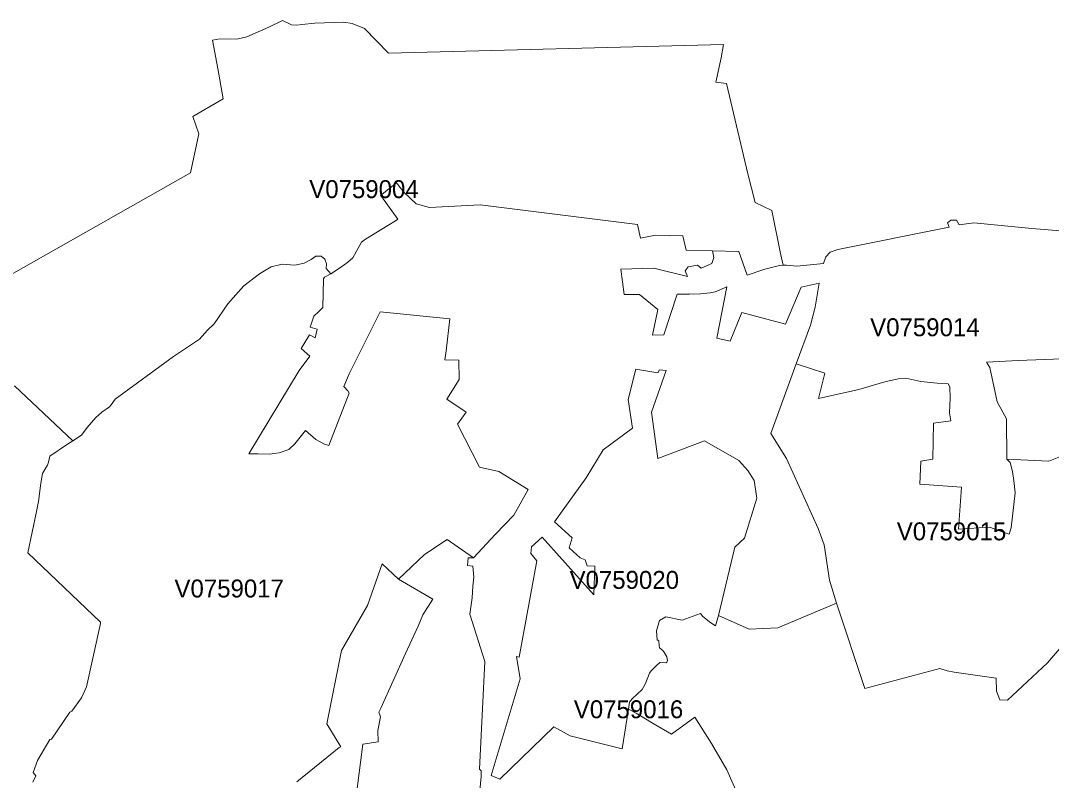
# Model space of a CAD drawing. Extents: x 369010 to 735936, y 6377141 to 6616555.
# Drawn here: x 580916 to 586660, y 6490584 to 6494819 of the extents above; entities that cross this region are included whole.
import ezdxf
from ezdxf.enums import TextEntityAlignment as Align

# ---------------------------------------------------------------- set-up
doc = ezdxf.new("R2010")
doc.units = 0
doc.header["$LTSCALE"] = 40
doc.layers.add('3', color=7, linetype='Continuous', lineweight=13)
doc.layers.add('4', color=7, linetype='Continuous')

msp = doc.modelspace()

# ---------------------------------------------------------------- linework, layer by layer
at = {"layer": '3'}
for points in [[(580438.09, 6493163.76), (580932.12, 6493443.13), (581862.41, 6493971.25), (581909.91, 6494187.9), (581875.65, 6494284.88), (582044.47, 6494382.53), (582014.18, 6494552.83), (581985.88, 6494711.06), (582026.26, 6494717.68), (582121.43, 6494716.35), (582176.21, 6494728.1), (582300.01, 6494782.88), (582374.98, 6494819.46), (582425.79, 6494795.96), (582454.59, 6494793.31), (582483.22, 6494797.28), (582554.88, 6494805.06), (582717.9, 6494810.36), (582763.42, 6494802.58), (582832.6, 6494775.11), (582966.33, 6494637.08), (584833.54, 6494686.73), (584819.97, 6494611.42), (584789.68, 6494475.38), (584850.26, 6494468.76), (584968.92, 6493965.13), (585008.31, 6493804.59), (585101.99, 6493761.06), (585150.65, 6493520.25), (585164.38, 6493455.38), (585183.75, 6493456.54), (585241.67, 6493451.4), (585390.3, 6493465.97), (585402.21, 6493502.88), (585427.2, 6493529.19), (585470.73, 6493543.76), (586090.21, 6493667.55), (586081.77, 6493692.71), (586098.99, 6493707.11), (586130.6, 6493707.11), (586145.16, 6493680.79), (586228.24, 6493691.39), (586550.15, 6493660.93), (586939.75, 6493628)], [(580882.63, 6492784.26), (581207.35, 6492476.75), (581254.68, 6492508.2), (581287.62, 6492550.4), (581335.12, 6492607.17), (581368.22, 6492636.3), (581411.75, 6492666.58), (581420.85, 6492677.18), (581442.03, 6492708.95), (581768.57, 6492947.11), (581912.07, 6493043.11), (581958.24, 6493094.58), (581993.82, 6493128.84), (582071.61, 6493239.73), (582160.82, 6493341.01), (582247.87, 6493408.37), (582312.59, 6493446.61), (582373.33, 6493461.17), (582444.49, 6493455.87), (582495.96, 6493466.47), (582534.2, 6493487.48), (582561.83, 6493506.02), (582590.96, 6493506.02), (582611.98, 6493490.13), (582619.93, 6493463.82), (582618.6, 6493437.34), (582644.92, 6493408.37), (582697.71, 6493442.14), (582739.92, 6493472.42), (582766.4, 6493497.58), (582796.68, 6493550.38), (582815.22, 6493584.64), (582837.56, 6493601.85), (582961.53, 6493677.15), (583005.88, 6493702.97), (583017.63, 6493712.24), (582927.93, 6493839.01), (582921.47, 6493844.15), (583009.85, 6493914.15), (583052.06, 6493862.68), (583120.58, 6493797.97), (583194.39, 6493778.28), (583476.74, 6493792.67), (584354.08, 6493682.12), (584371.12, 6493606.81), (584453.71, 6493622.7), (584605.31, 6493618.73), (584623.85, 6493539.62), (584770.82, 6493536.31), (584917.45, 6493533.16), (584964.95, 6493401.09), (585063.76, 6493432.87), (585144.36, 6493453.89), (585164.38, 6493455.38), (585150.65, 6493520.25), (585101.99, 6493761.06), (585008.31, 6493804.59), (584968.92, 6493965.13), (584850.26, 6494468.76), (584789.68, 6494475.38), (584819.97, 6494611.42), (584833.54, 6494686.73), (582966.33, 6494637.08), (582832.6, 6494775.11), (582763.42, 6494802.58), (582717.9, 6494810.36), (582554.88, 6494805.06), (582483.22, 6494797.28), (582454.59, 6494793.31), (582425.79, 6494795.96), (582374.98, 6494819.46), (582300.01, 6494782.88), (582176.21, 6494728.1), (582121.43, 6494716.35), (582026.26, 6494717.68), (581985.88, 6494711.06), (582014.18, 6494552.83), (582044.47, 6494382.53), (581875.65, 6494284.88), (581909.91, 6494187.9), (581862.41, 6493971.25), (580932.12, 6493443.13), (580438.09, 6493163.76)], [(584303.43, 6490980.26), (584268.51, 6490759.32), (583978.38, 6490832.63), (583887.52, 6490881.46), (583586.64, 6490591), (583537.81, 6490610.86), (583700.34, 6491149.41), (583679.15, 6491273.54), (583695.04, 6491270.89), (583792.69, 6491807.29), (583759.75, 6491848.33), (583763.56, 6491886.56), (583822.97, 6491939.36), (584109.3, 6491618.61), (584115.75, 6491777.5), (584072.22, 6491780.15), (584061.63, 6491813.25), (584033.83, 6491825), (583973.25, 6491880.44), (583990.3, 6491935.88), (583890.17, 6492025.75), (584066.6, 6492271.03), (584162.92, 6492426.77), (584325.11, 6492548.25), (584301.45, 6492706.64), (584343.82, 6492875.95), (584466.62, 6492856.09), (584475.72, 6492873.3), (584512.8, 6492868.17), (584431.04, 6492635.97), (584466.62, 6492378.44), (584727.79, 6492477.41), (584918.78, 6492366.53), (584968.92, 6492311.08), (585003.35, 6492255.64), (585019.07, 6492157.99), (584950.55, 6491933.57), (584895.77, 6491883.92), (584804.74, 6491502.43), (584976.21, 6491427.29), (585136.08, 6491433.91), (585463.28, 6491571.11), (585423.23, 6491700.04), (585394.27, 6491897.65), (585360.01, 6491988.68), (585183.25, 6492378.94), (585097.19, 6492518.13), (585238.36, 6492906.23), (585316.65, 6493122.22), (585344.29, 6493221.85), (585366.63, 6493355.25), (585265.18, 6493332.74), (585178.12, 6493126.85), (584935.33, 6493191.56), (584869.79, 6493032.18), (584795.81, 6493049.4), (584851.25, 6493335.72), (584786.7, 6493307.91), (584758.9, 6493301.29), (584704.95, 6493296), (584642.88, 6493294.67), (584574.69, 6493294.67), (584500.88, 6493067.6), (584437.49, 6493064.95), (584466.62, 6493208.94), (584365, 6493293.35), (584278.44, 6493291.69), (584261.23, 6493434.36), (584444.61, 6493439.65), (584631.96, 6493393.48), (584619.71, 6493423.6), (584635.6, 6493445.94), (584688.4, 6493455.21), (584708.09, 6493439.32), (584767.51, 6493464.48), (584778.1, 6493498.74), (584770.82, 6493536.31), (584623.85, 6493539.62), (584605.31, 6493618.73), (584453.71, 6493622.7), (584371.12, 6493606.81), (584354.08, 6493682.12), (583476.74, 6493792.67), (583194.39, 6493778.28), (583120.58, 6493797.97), (583052.06, 6493862.68), (583009.85, 6493914.15), (582921.47, 6493844.15), (582927.93, 6493839.01), (583017.63, 6493712.24), (583005.88, 6493702.97), (582961.53, 6493677.15), (582837.56, 6493601.85), (582815.22, 6493584.64), (582796.68, 6493550.38), (582766.4, 6493497.58), (582739.92, 6493472.42), (582697.71, 6493442.14), (582644.92, 6493408.37)], [(586939.75, 6493628), (586550.15, 6493660.93), (586228.24, 6493691.39), (586145.16, 6493680.79), (586130.6, 6493707.11), (586098.99, 6493707.11), (586081.77, 6493692.71), (586090.21, 6493667.55), (585470.73, 6493543.76), (585427.2, 6493529.19), (585402.21, 6493502.88), (585390.3, 6493465.97), (585241.67, 6493451.4), (585183.75, 6493456.54), (585164.38, 6493455.38), (585144.36, 6493453.89), (585063.76, 6493432.87), (584964.95, 6493401.09), (584917.45, 6493533.16), (584770.82, 6493536.31), (584778.1, 6493498.74), (584767.51, 6493464.48), (584708.09, 6493439.32), (584688.4, 6493455.21), (584635.6, 6493445.94), (584619.71, 6493423.6), (584631.96, 6493393.48), (584444.61, 6493439.65), (584261.23, 6493434.36), (584278.44, 6493291.69), (584365, 6493293.35), (584466.62, 6493208.94), (584437.49, 6493064.95), (584500.88, 6493067.6), (584574.69, 6493294.67), (584642.88, 6493294.67), (584704.95, 6493296), (584758.9, 6493301.29), (584786.7, 6493307.91), (584851.25, 6493335.72), (584795.81, 6493049.4), (584869.79, 6493032.18), (584935.33, 6493191.56), (585178.12, 6493126.85), (585265.18, 6493332.74), (585366.63, 6493355.25), (585344.29, 6493221.85), (585316.65, 6493122.22), (585238.36, 6492906.23), (585398.08, 6492854.76), (585362.33, 6492713.42), (585586.09, 6492763.57), (585732.56, 6492805.77), (585805.22, 6492821.66), (585848.74, 6492825.63), (585933.15, 6492808.42), (586024.18, 6492797.99), (586084.75, 6492795.35), (586093.69, 6492778.63), (586095.01, 6492714.08), (586092.37, 6492633.48), (586098.99, 6492587.31), (586002.66, 6492575.39), (586000.01, 6492373.64), (585931.5, 6492363.05), (585927.36, 6492235.45), (586159.56, 6492218.4), (586142.35, 6491984.87), (586314.8, 6491995.63), (586401.86, 6491963.85), (586424.37, 6491957.23), (586436.28, 6491991.66), (586457.14, 6492186.29), (586450.52, 6492254.81), (586443.9, 6492304.96), (586430.82, 6492356.43), (586411.13, 6492374.8), (586409.97, 6492599.72), (586357.17, 6492694.89), (586317.62, 6492886.21), (586297.76, 6492915.34), (586474.02, 6492923.78), (586818.27, 6492938.34)], [(582561.83, 6493506.02), (582534.2, 6493487.48), (582495.96, 6493466.47), (582444.49, 6493455.87), (582373.33, 6493461.17), (582312.59, 6493446.61), (582247.87, 6493408.37), (582160.82, 6493341.01), (582071.61, 6493239.73), (581993.82, 6493128.84), (581958.24, 6493094.58), (581912.07, 6493043.11), (581768.57, 6492947.11), (581442.03, 6492708.95), (581420.85, 6492677.18), (581411.75, 6492666.58), (581368.22, 6492636.3), (581335.12, 6492607.17), (581287.62, 6492550.4), (581254.68, 6492508.2), (581207.35, 6492476.75)], [(582456.08, 6490576.43), (582690.43, 6490767.26), (582699.7, 6490771.23), (582621.91, 6490899.33), (582703.51, 6491308.13), (582848.32, 6491558.04), (582930.08, 6491791.73), (583022.43, 6491705.83), (583167.08, 6491842.87), (583293.69, 6491925.95), (583440.16, 6491824.33), (583562.8, 6491955.91), (583664.42, 6492062.83), (583743.7, 6492204.99), (583581.34, 6492306.61), (583473.26, 6492330.28), (583350.96, 6492568.94), (583398.46, 6492636.3), (583290.22, 6492708.29), (583360.23, 6492819.18), (583357.58, 6492926.09), (583279.79, 6492928.74), (583286.58, 6492978.56), (583307.6, 6493156.81), (582920.15, 6493196.36), (582747.7, 6492850.13), (582717.24, 6492780.12), (582739.75, 6492756.29), (582746.37, 6492743.21), (582633.17, 6492451.26), (582609.5, 6492457.88), (582560.68, 6492484.36), (582503.91, 6492534.51), (582444.49, 6492459.21), (582411.56, 6492427.6), (582356.11, 6492409.06), (582301.99, 6492402.44), (582240.09, 6492403.76), (582188.62, 6492403.76), (582467.99, 6492869), (582527.41, 6492948.27), (582478.59, 6492991.8), (582526.09, 6493066.94), (582557.7, 6493051.22), (582568.45, 6493099.38), (582530.22, 6493109.97), (582550.08, 6493172.03), (582577.72, 6493197.02), (582600.07, 6493220.86), (582604.04, 6493380.57), (582609.33, 6493389.84), (582644.92, 6493408.37), (582618.6, 6493437.34), (582619.93, 6493463.82), (582611.98, 6493490.13), (582590.96, 6493506.02), (582561.83, 6493506.02)], [(582644.92, 6493408.37), (582609.33, 6493389.84), (582604.04, 6493380.57), (582600.07, 6493220.86), (582577.72, 6493197.02), (582550.08, 6493172.03), (582530.22, 6493109.97), (582568.45, 6493099.38), (582557.7, 6493051.22), (582526.09, 6493066.94), (582478.59, 6492991.8), (582527.41, 6492948.27), (582467.99, 6492869), (582188.62, 6492403.76), (582240.09, 6492403.76), (582301.99, 6492402.44), (582356.11, 6492409.06), (582411.56, 6492427.6), (582444.49, 6492459.21), (582503.91, 6492534.51), (582560.68, 6492484.36), (582609.5, 6492457.88), (582633.17, 6492451.26), (582746.37, 6492743.21), (582739.75, 6492756.29), (582717.24, 6492780.12), (582747.7, 6492850.13), (582920.15, 6493196.36), (583307.6, 6493156.81), (583286.58, 6492978.56), (583279.79, 6492928.74), (583357.58, 6492926.09), (583360.23, 6492819.18), (583290.22, 6492708.29), (583398.46, 6492636.3), (583350.96, 6492568.94), (583473.26, 6492330.28), (583581.34, 6492306.61), (583743.7, 6492204.99), (583664.42, 6492062.83), (583562.8, 6491955.91), (583440.16, 6491824.33), (583409.21, 6491825.33), (583406.57, 6491781.8), (583435.53, 6491777.83), (583440.83, 6491717.09), (583435.53, 6491666.94), (583431.72, 6491602.23), (583419.81, 6491511.2), (583502.89, 6491245.9), (583473.76, 6490646.94), (583483.03, 6490636.35), (583483.03, 6490605.89), (583427.59, 6490024.31)], [(586729.06, 6492397.14), (586645.98, 6492364.21), (586411.13, 6492374.8), (586430.82, 6492356.43), (586443.9, 6492304.96), (586450.52, 6492254.81), (586457.14, 6492186.29), (586436.28, 6491991.66), (586424.37, 6491957.23), (586401.86, 6491963.85), (586314.8, 6491995.63), (586142.35, 6491984.87), (586159.56, 6492218.4), (585927.36, 6492235.45), (585931.5, 6492363.05), (586000.01, 6492373.64), (586002.66, 6492575.39), (586098.99, 6492587.31), (586092.37, 6492633.48), (586095.01, 6492714.08), (586093.69, 6492778.63), (586084.75, 6492795.35), (586024.18, 6492797.99), (585933.15, 6492808.42), (585848.74, 6492825.63), (585805.22, 6492821.66), (585732.56, 6492805.77), (585586.09, 6492763.57), (585362.33, 6492713.42), (585398.08, 6492854.76), (585238.36, 6492906.23), (585097.19, 6492518.13), (585183.25, 6492378.94), (585360.01, 6491988.68), (585394.27, 6491897.65), (585423.23, 6491700.04), (585463.28, 6491571.11), (585620.35, 6491095.12), (586037.42, 6491207.83), (586078.3, 6491194.59), (586117.85, 6491186.65), (586351.38, 6491153.71), (586354.03, 6491081.06), (586372.56, 6491033.56), (586414.93, 6491030.25), (586637.7, 6491238.78), (586728.73, 6491345.7)], [(586818.27, 6492938.34), (586474.02, 6492923.78), (586297.76, 6492915.34), (586317.62, 6492886.21), (586357.17, 6492694.89), (586409.97, 6492599.72), (586411.13, 6492374.8), (586645.98, 6492364.21), (586729.06, 6492397.14)], [(581009.57, 6490695.27), (581078.26, 6490811.45), (581087.36, 6490812.77), (581190.3, 6490963.22), (581200.73, 6490970.33), (581256.17, 6491044.31), (581283.81, 6491106.21), (581360.44, 6491458.74), (581360.28, 6491465.69), (580955.45, 6491852.47), (581004.28, 6492082.69), (581014.87, 6492138.13), (581029.43, 6492239.92), (581038.7, 6492295.36), (581055.75, 6492325.65), (581065.02, 6492340.21), (581071.64, 6492357.42), (581079.58, 6492391.68), (581176.9, 6492458.05), (581207.35, 6492476.75), (580882.63, 6492784.26)], [(581207.35, 6492476.75), (581176.9, 6492458.05), (581079.58, 6492391.68), (581071.64, 6492357.42), (581065.02, 6492340.21), (581055.75, 6492325.65), (581038.7, 6492295.36), (581029.43, 6492239.92), (581014.87, 6492138.13), (581004.28, 6492082.69), (580955.45, 6491852.47), (581360.28, 6491465.69), (581360.44, 6491458.74), (581283.81, 6491106.21), (581256.17, 6491044.31), (581200.73, 6490970.33), (581190.3, 6490963.22), (581087.36, 6490812.77), (581078.26, 6490811.45), (581009.57, 6490695.27), (580986.07, 6490627.41), (581000.47, 6490608.87), (580983.42, 6490574.61)], [(583431.72, 6491602.23), (583435.53, 6491666.94), (583440.83, 6491717.09), (583435.53, 6491777.83), (583406.57, 6491781.8), (583409.21, 6491825.33), (583440.16, 6491824.33), (583293.69, 6491925.95), (583167.08, 6491842.87), (583022.43, 6491705.83)], [(582771.2, 6490377.83), (582822.67, 6490786.46), (582908.73, 6490798.54), (582906.91, 6490862.26), (582920.81, 6490938.06), (582917.34, 6490949.98), (582912.21, 6490963.88), (582924.12, 6490986.22), (583060, 6491290.25), (583130.51, 6491443.34), (583158.15, 6491507.06), (583213.09, 6491594.95), (583022.43, 6491705.83), (582930.08, 6491791.73), (582848.32, 6491558.04), (582703.51, 6491308.13), (582621.91, 6490899.33), (582699.7, 6490771.23), (582690.43, 6490767.26), (582456.08, 6490576.43)], [(583022.43, 6491705.83), (583213.09, 6491594.95), (583158.15, 6491507.06), (583130.51, 6491443.34), (583060, 6491290.25), (582924.12, 6490986.22), (582912.21, 6490963.88), (582917.34, 6490949.98), (582920.81, 6490938.06), (582906.91, 6490862.26), (582908.73, 6490798.54), (582822.67, 6490786.46), (582771.2, 6490377.83)], [(583427.59, 6490024.31), (583483.03, 6490605.89), (583483.03, 6490636.35), (583473.76, 6490646.94), (583502.89, 6491245.9), (583419.81, 6491511.2), (583431.72, 6491602.23)], [(585463.28, 6491571.11), (585136.08, 6491433.91), (584976.21, 6491427.29), (584804.74, 6491502.43), (584789.02, 6491445.83), (584761.38, 6491462.87), (584717.85, 6491497.3), (584704.95, 6491513.35), (584603.33, 6491476.28), (584511.14, 6491494.82), (584476.72, 6491474.96), (584459.67, 6491418.19), (584462.32, 6491368.04), (584472.74, 6491361.42), (584474.07, 6491335.11), (584476.72, 6491322.2), (584493.93, 6491307.63), (584500.55, 6491299.69), (584517.59, 6491272.05), (584521.57, 6491252.19), (584517.59, 6491242.92), (584510.97, 6491238.95), (584499.22, 6491242.92), (584478.04, 6491241.6), (584459.67, 6491224.55), (584430.54, 6491194.1), (584421.27, 6491180.86), (584397.6, 6491124.09), (584380.39, 6491089.83), (584323.79, 6491037.86), (584309.39, 6491020.65), (584303.43, 6490980.26), (584346.46, 6490958.25), (584440.14, 6490901.48), (584543.08, 6490840.74), (584672.34, 6490937.07), (584766.02, 6490789.27), (584851.42, 6490641.97), (584914.8, 6490499.48)], [(586728.73, 6491345.7), (586637.7, 6491238.78), (586414.93, 6491030.25), (586372.56, 6491033.56), (586354.03, 6491081.06), (586351.38, 6491153.71), (586117.85, 6491186.65), (586078.3, 6491194.59), (586037.42, 6491207.83), (585620.35, 6491095.12), (585463.28, 6491571.11)], [(584914.8, 6490499.48), (584851.42, 6490641.97), (584766.02, 6490789.27), (584672.34, 6490937.07), (584543.08, 6490840.74), (584440.14, 6490901.48), (584346.46, 6490958.25), (584303.43, 6490980.26)], [(580983.42, 6490574.61), (581000.47, 6490608.87), (580986.07, 6490627.41), (581009.57, 6490695.27)]]:
    msp.add_lwpolyline(points, dxfattribs=at)
msp.add_lwpolyline([(584303.43, 6490980.26), (584309.39, 6491020.65), (584323.79, 6491037.86), (584380.39, 6491089.83), (584397.6, 6491124.09), (584421.27, 6491180.86), (584430.54, 6491194.1), (584459.67, 6491224.55), (584478.04, 6491241.6), (584499.22, 6491242.92), (584510.97, 6491238.95), (584517.59, 6491242.92), (584521.57, 6491252.19), (584517.59, 6491272.05), (584500.55, 6491299.69), (584493.93, 6491307.63), (584476.72, 6491322.2), (584474.07, 6491335.11), (584472.74, 6491361.42), (584462.32, 6491368.04), (584459.67, 6491418.19), (584476.72, 6491474.96), (584511.14, 6491494.82), (584603.33, 6491476.28), (584704.95, 6491513.35), (584717.85, 6491497.3), (584761.38, 6491462.87), (584789.02, 6491445.83), (584804.74, 6491502.43), (584895.77, 6491883.92), (584950.55, 6491933.57), (585019.07, 6492157.99), (585003.35, 6492255.64), (584968.92, 6492311.08), (584918.78, 6492366.53), (584727.79, 6492477.41), (584466.62, 6492378.44), (584431.04, 6492635.97), (584512.8, 6492868.17), (584475.72, 6492873.3), (584466.62, 6492856.09), (584343.82, 6492875.95), (584301.45, 6492706.64), (584325.11, 6492548.25), (584162.92, 6492426.77), (584066.6, 6492271.03), (583890.17, 6492025.75), (583990.3, 6491935.88), (583973.25, 6491880.44), (584033.83, 6491825), (584061.63, 6491813.25), (584072.22, 6491780.15), (584115.75, 6491777.5), (584109.3, 6491618.61), (583822.97, 6491939.36), (583763.56, 6491886.56), (583759.75, 6491848.33), (583792.69, 6491807.29), (583695.04, 6491270.89), (583679.15, 6491273.54), (583700.34, 6491149.41), (583537.81, 6490610.86), (583586.64, 6490591), (583887.52, 6490881.46), (583978.38, 6490832.63), (584268.51, 6490759.32)], close=True, dxfattribs=at)

# ---------------------------------------------------------------- texts
at = {"layer": '4'}
for s, p in [('V0759004', (582829.41, 6493829.93)), ('V0759014', (585954.92, 6493059.93)), ('V0759015', (586103.28, 6491922.19)), ('V0759020', (584279.88, 6491651.5)), ('V0759017', (582078.36, 6491603.47)), ('V0759016', (584303.43, 6490930.26))]:
    msp.add_text(s, height=100, dxfattribs=at).set_placement(p, align=Align.CENTER)

doc.saveas('drawing.dxf')
